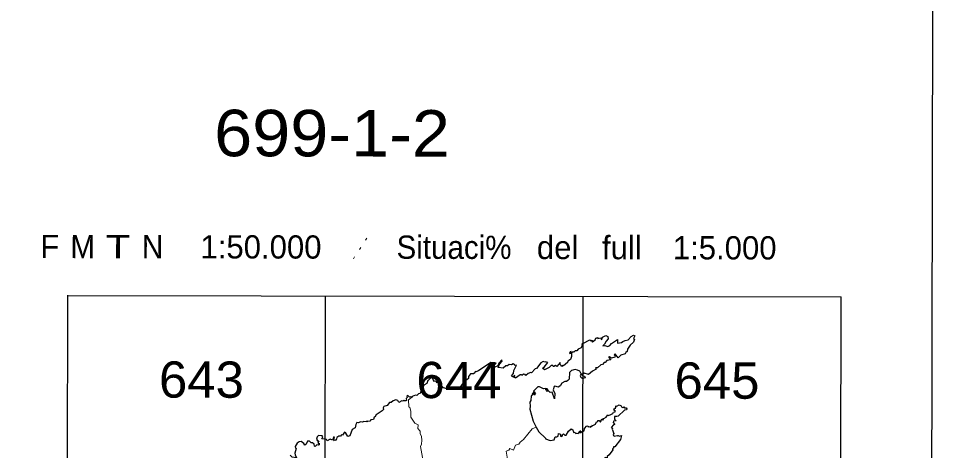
# Model space of a CAD drawing. Extents: x 483840 to 488445, y 4386047 to 4389027.
# Drawn here: x 487952.7 to 488445.3, y 4388151.7 to 4388384.3 of the extents above; entities that cross this region are included whole.
import ezdxf
from ezdxf.enums import TextEntityAlignment as Align

# ---------------------------------------------------------------- set-up
doc = ezdxf.new("R2010")
doc.units = 0
doc.header["$LTSCALE"] = 4
doc.linetypes.add('DOTTED', pattern=[1.5, 0.3, -1.2])
for name, color, linetype, lineweight in [('1', 7, 'Continuous', 13), ('2', 7, 'DOTTED', 13), ('3', 7, 'Continuous', 25)]:
    doc.layers.add(name, color=color, linetype=linetype, lineweight=lineweight)

msp = doc.modelspace()

# ---------------------------------------------------------------- linework, layer by layer
at = {"layer": '1', "lineweight": 25}
for p, q in [((487978.6, 4387873.99), (487979.3, 4388235.3)), ((487979.3, 4388235.29), (488394.98, 4388234.49)), ((488116.81, 4387693.08), (488117.86, 4388235.03)), ((488255.37, 4387692.81), (488256.42, 4388234.76)), ((488394.11, 4387782.86), (488394.98, 4388234.5))]:
    msp.add_line(p, q, dxfattribs=at)
msp.add_lwpolyline([(483845.33, 4389027.42), (488445.32, 4389018.55), (488439.58, 4386047.03), (483839.59, 4386055.9), (483845.33, 4389027.2)], dxfattribs=at)
at = {"layer": '2'}
msp.add_line((488132.85, 4388255), (488142.2, 4388269.28), dxfattribs=at)
at = {"layer": '3'}
for points in [[(488256.13, 4388209.42), (488259.88, 4388211.3), (488260.53, 4388210.76), (488261.16, 4388211.17), (488261.02, 4388210.47), (488261.44, 4388210.21), (488262.76, 4388211.38), (488263.1, 4388212.23), (488264.29, 4388212.65), (488264.12, 4388212.09), (488265.97, 4388212.36), (488266.09, 4388211.6), (488266.53, 4388211.83), (488266.81, 4388212.77), (488268.57, 4388213.74), (488269.63, 4388213.23), (488269.77, 4388211.85), (488268.77, 4388210.69)], [(488277.67, 4388210.44), (488278.87, 4388211.07), (488280.54, 4388211.28), (488282.21, 4388213.19), (488283.48, 4388213.94), (488284.14, 4388213.52), (488283.42, 4388212.15), (488283.89, 4388211.73), (488283.46, 4388210.12), (488281.61, 4388208.54), (488280.24, 4388206.34), (488280.11, 4388205.08), (488279.22, 4388204.58), (488278.89, 4388203.79)], [(488256.13, 4388209.42), (488255.7, 4388209), (488255.91, 4388208.45), (488255.24, 4388207.1), (488253.62, 4388206.32), (488252.96, 4388205.5), (488252.13, 4388205.38), (488251.41, 4388204.67), (488250.92, 4388204.92), (488250.13, 4388204.22), (488250.14, 4388202.39), (488249.64, 4388200.85), (488248.21, 4388199.9), (488247.89, 4388199.16), (488245.85, 4388197.45), (488245.24, 4388197.47), (488244.94, 4388197.07), (488244.48, 4388197.46)], [(488268.77, 4388210.69), (488267.92, 4388209.01), (488266.96, 4388208.15), (488268.01, 4388208.26), (488269.55, 4388207.76), (488270.76, 4388208.28), (488271.67, 4388209.46), (488274.86, 4388211.58), (488274.91, 4388209.58), (488276.96, 4388209.89), (488277.67, 4388210.44)], [(488278.89, 4388203.79), (488276.53, 4388203.06), (488275.12, 4388201.65), (488273.59, 4388203.91), (488273.09, 4388203.36), (488273.57, 4388202.78), (488273.4, 4388202), (488271.56, 4388201.46), (488270.52, 4388202.13), (488269.98, 4388202.02), (488271.31, 4388200.54), (488269.04, 4388200.31), (488268.25, 4388199.22), (488267.61, 4388199.23)], [(488207.52, 4388198.91), (488206.81, 4388199.09), (488200.03, 4388194.69), (488198.6, 4388194.18), (488198.35, 4388194.47), (488198.1, 4388193.67), (488197.35, 4388193.14), (488195.73, 4388193.07), (488194.78, 4388191.61), (488194.66, 4388190.63), (488193.8, 4388189.91), (488192.83, 4388189.64)], [(488214.78, 4388197.38), (488213.37, 4388196.17), (488210.74, 4388196.5), (488211.33, 4388198.28), (488212.83, 4388199.88), (488212.73, 4388200.58), (488210.98, 4388198.87), (488210.54, 4388197.45), (488208.97, 4388196.56), (488208.12, 4388196.96), (488208.09, 4388197.44), (488209.54, 4388198.88), (488207.52, 4388198.91)], [(488221.25, 4388191.7), (488220.04, 4388190.68), (488219.96, 4388191.02), (488219.05, 4388191.04), (488219.57, 4388192.1), (488218.43, 4388191.43), (488217.9, 4388192.06), (488218.85, 4388193.33), (488219.11, 4388194.82), (488220.55, 4388197.8), (488219.62, 4388197.55), (488219.53, 4388198.11), (488218.83, 4388198.41), (488217.85, 4388197.97), (488216.67, 4388198.15), (488215.77, 4388197.38), (488214.78, 4388197.38)], [(488235.8, 4388199.31), (488234.94, 4388199.61), (488233.65, 4388199), (488231.28, 4388195.98), (488230.51, 4388195.8), (488228.65, 4388193.62), (488228.19, 4388193.81), (488226.89, 4388193.24), (488225.52, 4388192.14), (488225.22, 4388192.65), (488224.35, 4388192.8), (488223.49, 4388192.19), (488223.23, 4388192.61), (488222.45, 4388192.57), (488221.25, 4388191.7)], [(488244.48, 4388197.46), (488244.03, 4388198.09), (488244.04, 4388199.1), (488242.2, 4388197.01), (488241.48, 4388197.57), (488240.57, 4388197.01), (488240.19, 4388197.04), (488240.14, 4388197.49), (488239.09, 4388197.6), (488238.03, 4388196.49), (488235.59, 4388195.23), (488234.44, 4388196.04), (488235.44, 4388196.69), (488237.3, 4388199.14), (488236.12, 4388199.57), (488235.8, 4388199.31)], [(488267.61, 4388199.23), (488266.69, 4388198.01), (488265.84, 4388197.95), (488264.03, 4388196.35), (488262.96, 4388196.24), (488263.31, 4388195.6), (488261.31, 4388194.49), (488259.15, 4388192.67), (488256.86, 4388193.46), (488256.12, 4388192.97)], [(488256.12, 4388192.97), (488255.24, 4388193.13), (488254.52, 4388194.44), (488253.29, 4388195.08), (488252.06, 4388195.34), (488250.05, 4388194.81), (488249.01, 4388193.82), (488248.77, 4388190.26), (488248.08, 4388189.56)], [(488173.3, 4388189.68), (488172.9, 4388189.52), (488172.4, 4388187.87), (488170.68, 4388187.05), (488169.64, 4388185.28), (488168.76, 4388182.41), (488167.88, 4388182.32), (488166.87, 4388181.43), (488166.27, 4388181.55), (488164.44, 4388180.83), (488164.04, 4388180.35)], [(488173.3, 4388189.68), (488174.64, 4388191.16), (488175.41, 4388190.65), (488175.68, 4388189.68)], [(488175.68, 4388189.68), (488176.1, 4388189.19), (488177.1, 4388189.31), (488177.46, 4388188.39), (488178.52, 4388188.58), (488179.19, 4388187.84), (488180.14, 4388188.08), (488179.74, 4388187), (488181.13, 4388185.67), (488183.05, 4388185.13), (488184.14, 4388185.89), (488184.71, 4388185.67), (488184.9, 4388185.05), (488185.32, 4388185.39), (488185.78, 4388184.98), (488187.08, 4388185.33)], [(488192.83, 4388189.64), (488192.63, 4388188.22), (488191.85, 4388188.17), (488189.77, 4388185.25), (488188.95, 4388185), (488188.55, 4388185.28), (488188.21, 4388184.83), (488187.08, 4388185.33)], [(488248.08, 4388189.56), (488247.41, 4388188.85), (488246.48, 4388188.87), (488244.86, 4388188.09), (488244.27, 4388186.71), (488243.04, 4388185.84), (488241.09, 4388186.5), (488240.79, 4388186.3), (488240.23, 4388184.54), (488241.21, 4388182.45), (488240.98, 4388179.66), (488239.7, 4388183.25), (488238.55, 4388183.08), (488237.86, 4388183.7), (488236.55, 4388183.83)], [(488256.12, 4388191.93), (488255.54, 4388192.52), (488254.96, 4388192.44), (488254.84, 4388192.03), (488255.1, 4388191.24), (488256.12, 4388190.62)], [(488256.12, 4388191.93), (488257.06, 4388191.74), (488257.37, 4388190.97), (488256.12, 4388190.62)], [(488236.55, 4388183.83), (488237.82, 4388183.83), (488236.96, 4388184.92), (488236.54, 4388185.08), (488236.25, 4388184.24), (488236.26, 4388185.21), (488235.1, 4388185.04), (488232.96, 4388186.09), (488231.93, 4388186.02), (488229.76, 4388183.71), (488230.47, 4388183.27), (488230.41, 4388182.73), (488229.65, 4388183.39), (488229.44, 4388182.95), (488229.98, 4388182.76), (488229.34, 4388182.79), (488229.97, 4388182.46), (488229.23, 4388182.63), (488230.27, 4388182.24), (488230.78, 4388182.61), (488230.4, 4388182.13)], [(488164.04, 4388180.35), (488163.8, 4388180.67), (488163.02, 4388180.6), (488162.14, 4388181.4), (488161.66, 4388181.04), (488161.73, 4388180.37), (488161.28, 4388179.74), (488161.44, 4388178.76), (488160.97, 4388178.47), (488160.12, 4388178.53), (488159.95, 4388178.9), (488159.41, 4388178.3), (488158.84, 4388178.5), (488157.28, 4388177.68), (488156.71, 4388178.7), (488155.64, 4388179.06), (488154.19, 4388178.57), (488153.15, 4388177.62), (488152.31, 4388177.7)], [(488230.4, 4388182.13), (488230.24, 4388181.55), (488229.12, 4388182.43), (488228.74, 4388181.3), (488228.33, 4388181.2), (488228.17, 4388178.74), (488227.66, 4388177.85), (488227.96, 4388175.71), (488227.65, 4388174.02), (488229.53, 4388167.54), (488231.17, 4388164.34)], [(488152.31, 4388177.7), (488150.93, 4388176), (488149.28, 4388175.53), (488148.87, 4388174.81), (488149.05, 4388173.96), (488148.41, 4388173.14), (488145.09, 4388171.04), (488144.44, 4388169.75), (488143.94, 4388169.68), (488143.59, 4388168.56)], [(488265.75, 4388167.09), (488266.39, 4388168.81), (488266.87, 4388168.09), (488267.47, 4388169.03), (488268.82, 4388169.75), (488269.66, 4388170.98), (488269.78, 4388170.73), (488270.95, 4388170.98), (488272.27, 4388171.68), (488272.67, 4388172.5), (488273.59, 4388172.56), (488273.32, 4388172.78), (488273.84, 4388173.12), (488272.99, 4388173.25), (488273.32, 4388173.56), (488272.9, 4388173.6), (488273.05, 4388174.02)], [(488273.05, 4388174.02), (488273.18, 4388174.57), (488273.9, 4388174.65), (488273.66, 4388174.96), (488274.01, 4388175.03), (488274.01, 4388175.92), (488274.46, 4388175.74), (488275.76, 4388176.44), (488276.74, 4388175.92), (488277.19, 4388175.1), (488277.76, 4388174.97), (488278.2, 4388175.35), (488278.55, 4388174.69), (488279.41, 4388174.86), (488279.78, 4388174.22), (488279.65, 4388173.65), (488278.58, 4388173.52), (488275.18, 4388170.33), (488274.42, 4388170.15)], [(488143.59, 4388168.56), (488142.29, 4388168.36), (488141.7, 4388167.65), (488140.53, 4388167.48), (488140.19, 4388167.75), (488139.86, 4388167.25), (488138.55, 4388167.43), (488137.75, 4388166.99), (488136.76, 4388167.27), (488135.59, 4388166.74), (488134.79, 4388166.82), (488134.08, 4388165.81), (488133.89, 4388163.93), (488132.18, 4388163.06), (488130.95, 4388159.64), (488129.81, 4388159.31), (488128.88, 4388161.18)], [(488274.42, 4388170.15), (488273.15, 4388170.14), (488273.27, 4388168.75), (488274.14, 4388167.78), (488272.64, 4388167.6), (488272.57, 4388166.82), (488273.35, 4388165.8), (488272.69, 4388165.57), (488271.5, 4388164.27), (488272.22, 4388163.84), (488271.99, 4388163.29), (488272.81, 4388160.89), (488272.48, 4388160.46), (488272.67, 4388159.93), (488273.08, 4388159.48), (488274.61, 4388159.88), (488274.92, 4388159.63), (488275.34, 4388159.87), (488275.68, 4388159.47)], [(488231.17, 4388164.34), (488232.57, 4388161.89), (488236.2, 4388158.51), (488236.11, 4388158.16), (488238.59, 4388157.15), (488240.72, 4388157.48), (488241.34, 4388159.22), (488242.13, 4388159.11), (488242.98, 4388159.57), (488243.14, 4388160.89), (488244.22, 4388160.68), (488244.15, 4388159.5), (488244.8, 4388159.32), (488245.24, 4388159.45), (488245.09, 4388160.12), (488245.86, 4388160.74)], [(488245.86, 4388160.74), (488246.52, 4388159.98), (488247.15, 4388160.11), (488248.47, 4388162.28), (488249.9, 4388163.53), (488250.84, 4388162.93), (488251.2, 4388161.46), (488251.79, 4388161.7), (488252.47, 4388160.95), (488253.01, 4388161.21), (488253.76, 4388160.94), (488254.55, 4388161.99), (488254.54, 4388161.16), (488254.93, 4388161.77), (488255.29, 4388161.42), (488255.49, 4388161.67), (488254.49, 4388162.36), (488255.69, 4388161.84), (488256.11, 4388162.03)], [(488256.11, 4388162.03), (488256.84, 4388162.37), (488257.17, 4388163.74), (488258.31, 4388165.01), (488258.95, 4388164.86), (488259.05, 4388164.5), (488259.66, 4388164.7), (488260.23, 4388164.37), (488260.7, 4388164.9), (488261.1, 4388164.72), (488261.42, 4388165.54), (488261.57, 4388165.25), (488263.07, 4388165.91), (488263.61, 4388167.33), (488264.19, 4388167.35), (488264.31, 4388167.99), (488265, 4388167.99), (488265.75, 4388167.09)], [(488117.93, 4388157.87), (488115.93, 4388158.03), (488116.39, 4388159.12), (488116.03, 4388159.8), (488114.04, 4388159.92), (488113.31, 4388159.2), (488112.98, 4388157.91), (488113.5, 4388157.05), (488114.21, 4388156.94), (488113.71, 4388156.16), (488114.09, 4388155.64), (488114.42, 4388155.83), (488114.52, 4388154.79), (488113.89, 4388154.62), (488113.23, 4388154.95), (488112.25, 4388153.91), (488111.88, 4388154.2), (488111.86, 4388155.25), (488110.95, 4388155.93), (488110.18, 4388155.97), (488109.21, 4388156.83)], [(488128.88, 4388161.18), (488128.14, 4388161.72), (488126.95, 4388160.12), (488126.48, 4388160.21), (488125.85, 4388159.45), (488125.03, 4388159.48), (488123.87, 4388158.87), (488123.53, 4388157.36), (488122.8, 4388157.3), (488122.63, 4388156.94), (488122.27, 4388157.51), (488122.64, 4388158.98), (488122.29, 4388159.25), (488121.7, 4388157.46), (488120.38, 4388157.93), (488118.79, 4388157.11), (488118.49, 4388157.73), (488117.93, 4388157.87)], [(488275.68, 4388159.47), (488276.93, 4388159.92), (488276.37, 4388157.76), (488273.32, 4388153.82), (488272.67, 4388153.74), (488272.69, 4388153), (488272.09, 4388152.64), (488272.25, 4388152.24), (488270.4, 4388149.51), (488269.26, 4388148.58), (488269.22, 4388147.96), (488268.51, 4388148.12), (488267.78, 4388147.77), (488267.09, 4388146.53), (488265.76, 4388146.5), (488265.13, 4388146.05), (488264.27, 4388146.67)], [(488109.21, 4388156.83), (488108.27, 4388156.85), (488107.5, 4388155.16), (488106.74, 4388154.73), (488106.29, 4388155.64), (488104.82, 4388156.58), (488103.69, 4388156.53), (488102.64, 4388155.81), (488101.54, 4388154), (488101.66, 4388153.1), (488102.11, 4388152.87), (488101.42, 4388150.45), (488101.52, 4388149.41), (488102.36, 4388147.91), (488099.88, 4388148.26), (488098.92, 4388149.35)]]:
    msp.add_lwpolyline(points, dxfattribs=at)
msp.add_lwpolyline([(488250, 4388205.13), (488249.38, 4388204.83), (488249.11, 4388203.96), (488249.84, 4388204.17)], close=True, dxfattribs=at)
at = {"layer": '3', "lineweight": 13}
for points in [[(488164.04, 4388180.35), (488162.48, 4388179.07), (488162.63, 4388175.3), (488163.18, 4388174.87), (488163.68, 4388173.06), (488163.73, 4388169.67), (488165.91, 4388166.46), (488167.69, 4388165.71), (488167.55, 4388163.6), (488168.76, 4388162.25), (488168.71, 4388160.94), (488169.4, 4388159.34), (488169.66, 4388157.36), (488169.51, 4388155.19), (488168.92, 4388154.04), (488169.96, 4388148.07), (488170.6, 4388146.32), (488171.85, 4388144.53)], [(488231.17, 4388164.34), (488228.87, 4388163.4), (488224.37, 4388157.78), (488222.57, 4388156.35), (488221.87, 4388155.14), (488220.08, 4388154.77), (488218.9, 4388151.95), (488216.97, 4388152.84), (488216.47, 4388152), (488215.05, 4388151.49), (488215.57, 4388148.17), (488215.09, 4388146.67), (488215.64, 4388144.44)]]:
    msp.add_lwpolyline(points, dxfattribs=at)

# ---------------------------------------------------------------- texts
at = {"layer": '2'}
for s, height, width, p in [('699-1-2', 25, 1.1, (488121.37, 4388310.02)), ('643', 19.5, 1.05, (488051.17, 4388180.22)), ('644', 19.5, 1.05, (488189.53, 4388179.96)), ('645', 19.5, 1.05, (488328.29, 4388179.7))]:
    msp.add_text(s, height=height, rotation=359.889, dxfattribs=dict(at, width=width)).set_placement(p, align=Align.CENTER)
for s, p in [('F', (487964.56, 4388255.33)), ('1:50.000', (488050.64, 4388255.16)), ('del', (488231.48, 4388254.81)), ('full', (488266.49, 4388254.74)), ('1:5.000', (488304.55, 4388254.67))]:
    msp.add_text(s, height=12.5, rotation=359.889, dxfattribs=at).set_placement(p)
for s, width, p in [('M', 0.95, (487980.72, 4388255.29)), ('T', 1.3, (487999.7, 4388255.26)), ('N', 0.95, (488019.19, 4388255.22)), ('Situaci%', 0.95, (488156.04, 4388254.96))]:
    msp.add_text(s, height=12.5, rotation=359.889, dxfattribs=dict(at, width=width)).set_placement(p)

doc.saveas('drawing.dxf')
